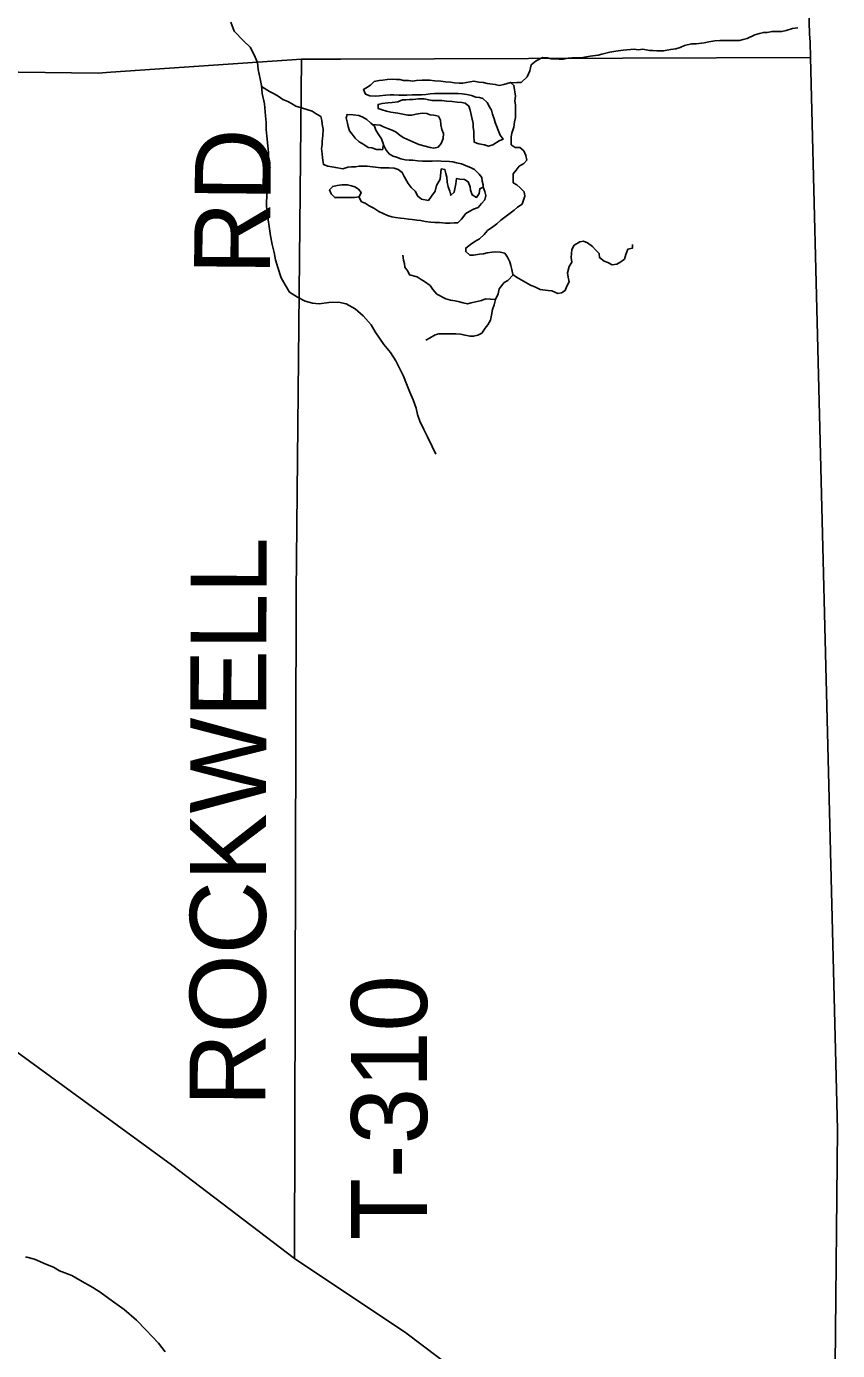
# Model space of a CAD drawing. Extents: x 1588073 to 2013523, y 1090242 to 1357120.
# Drawn here: x 1870498 to 1873703, y 1228828 to 1234064 of the extents above; entities that cross this region are included whole.
import ezdxf

# ---------------------------------------------------------------- set-up
doc = ezdxf.new("R2010")
doc.units = 0
for name, color, linetype in [('GM_X_Adjacent_County', 7, 'Continuous'), ('GM_X_County', 7, 'Continuous'), ('GM_X_County_Road', 7, 'Continuous'), ('GM_X_Minor_Lake', 7, 'Continuous'), ('GM_X_Minor_River', 7, 'Continuous'), ('GM_X_State_Route', 7, 'Continuous'), ('GM_X_Township', 7, 'Continuous'), ('GM_X_Township_Road', 7, 'Continuous'), ('GM_X_Township_Road_Text', 7, 'Continuous')]:
    doc.layers.add(name, color=color, linetype=linetype)

msp = doc.modelspace()

# ---------------------------------------------------------------- linework, layer by layer
at = {"layer": 'GM_X_Adjacent_County'}
msp.add_lwpolyline([(1873590.6, 1234081.3), (1873592.6, 1234034.7), (1873595.1, 1234001.9), (1873596, 1233942.3), (1873702.9, 1229701.9), (1873693.8, 1228772)], dxfattribs=at)
at = {"layer": 'GM_X_County'}
msp.add_lwpolyline([(1873590.6, 1234081.3), (1873592.6, 1234034.7), (1873595.1, 1234001.9), (1873596, 1233942.3), (1873702.9, 1229701.9), (1873693.8, 1228772)], dxfattribs=at)
at = {"layer": 'GM_X_County_Road'}
for points in [[(1873596, 1233942.3), (1873595.1, 1234001.9), (1873592.6, 1234034.7), (1873590.6, 1234081.3), (1873590.2, 1234119.9), (1873590.9, 1234169), (1873588.5, 1234183.9), (1873587, 1234249.6), (1873577.8, 1234527.5), (1873575.4, 1234642.2), (1873573.4, 1234691.4), (1873565.1, 1234855.1), (1873560.7, 1235002.6), (1873547.7, 1235363.4), (1873528.3, 1235937.4), (1873503.3, 1236724.6), (1873490, 1237118.1), (1873457.9, 1238166.9), (1873453.8, 1238281.7), (1873447.3, 1238461.7), (1873446.9, 1238494.2), (1873444.6, 1238559.9), (1873434.1, 1239019.2), (1873404.1, 1240003.3)], [(1848962.2, 1233977), (1851563.1, 1233987.6), (1854171.3, 1233998.1), (1860800.2, 1233947.1), (1863520.2, 1233928.7), (1864886.8, 1233918.9), (1868893, 1233903.8), (1870780.7, 1233880.2), (1870831.9, 1233883.7)], [(1870831.9, 1233883.7), (1871584.3, 1233934.9), (1871739.1, 1233935.5)], [(1871739.1, 1233935.5), (1873596, 1233942.3)]]:
    msp.add_lwpolyline(points, dxfattribs=at)
at = {"layer": 'GM_X_Minor_Lake'}
for points in [[(1871873, 1233670.1), (1871859, 1233682.2), (1871843, 1233696.2), (1871827, 1233706.3), (1871811, 1233712.4), (1871789, 1233714.4), (1871765, 1233716.5), (1871760.9, 1233702.5), (1871766.9, 1233682.4), (1871768.8, 1233668.4), (1871774.8, 1233652.3), (1871784.8, 1233638.2), (1871796.7, 1233622.2), (1871812.7, 1233608.1), (1871830.7, 1233598), (1871848.7, 1233585.9), (1871862.7, 1233583.9), (1871880.7, 1233577.8), (1871898.7, 1233577.8), (1871905, 1233576.9)], [(1871905, 1233576.9), (1871908.8, 1233597.8), (1871900.9, 1233619.9), (1871890.9, 1233636), (1871879, 1233654), (1871873, 1233670.1)], [(1871810.1, 1233421.6), (1871796.1, 1233429.7), (1871782.1, 1233433.7), (1871766.1, 1233437.8), (1871744.1, 1233437.8), (1871726.1, 1233435.9), (1871708, 1233431.9), (1871696, 1233417.9), (1871701.9, 1233401.9), (1871715.9, 1233387.8), (1871770, 1233387.6), (1871794, 1233387.6), (1871812.9, 1233391.3)], [(1871812.9, 1233391.3), (1871820.1, 1233407.6), (1871810.1, 1233421.6)]]:
    msp.add_lwpolyline(points, dxfattribs=at)
at = {"layer": 'GM_X_Minor_River'}
for points in [[(1871305.3, 1234080.9), (1871318.6, 1234046.5), (1871355.9, 1234007.6), (1871381.5, 1233982.9), (1871396.9, 1233954.5), (1871410.3, 1233922.1), (1871413.7, 1233893.9), (1871421, 1233857.6), (1871426.4, 1233831.4), (1871429.8, 1233799.2), (1871438.9, 1233758.9), (1871441.9, 1233710.6), (1871445.4, 1233684.5), (1871444.8, 1233656.4), (1871448.2, 1233630.2), (1871451.4, 1233592), (1871454.9, 1233565.8), (1871453.3, 1233493.6), (1871448.7, 1233463.6), (1871446.3, 1233353.2), (1871451.4, 1233308.9), (1871458.5, 1233264.6), (1871461.9, 1233236.4), (1871469.2, 1233202.1), (1871476.5, 1233169.9), (1871482, 1233141.6), (1871491.4, 1233111.3), (1871504.5, 1233070.9), (1871520, 1233042.4), (1871537.4, 1233014), (1871569.1, 1232993.2), (1871598.9, 1232978.5), (1871628.8, 1232969.8), (1871654.9, 1232967.3), (1871693.1, 1232972.5), (1871731.3, 1232973.6), (1871761.3, 1232967), (1871797, 1232948.1), (1871828.5, 1232919.4), (1871859.9, 1232884.6), (1871875.3, 1232856.1), (1871910.4, 1232807.2), (1871935.8, 1232774.5), (1871957.2, 1232741.9), (1871974.5, 1232707.4), (1871988, 1232681.1), (1871999.4, 1232650.7), (1872012.8, 1232618.3), (1872026.2, 1232587.9), (1872037.5, 1232555.5), (1872043, 1232529.3), (1872052.5, 1232503), (1872067.8, 1232470.6), (1872083.3, 1232442.1), (1872100.5, 1232403.6), (1872115.9, 1232373.1)], [(1872411.4, 1233842.3), (1872422.3, 1233841.1), (1872436.3, 1233843.1), (1872452.4, 1233843), (1872476.5, 1233865), (1872486.6, 1233889.1), (1872492.6, 1233913.1), (1872512.7, 1233929.1), (1872536.8, 1233941.1), (1872556.8, 1233941), (1872570.8, 1233937), (1872602.9, 1233934.9), (1872618.9, 1233934.8), (1872638.9, 1233938.8), (1872653, 1233940.8), (1872675, 1233940.7), (1872689, 1233940.7), (1872711.1, 1233944.6), (1872725.1, 1233946.6), (1872757.1, 1233950.5), (1872771.2, 1233954.5), (1872803.2, 1233962.4), (1872827.3, 1233966.4), (1872855.4, 1233970.3), (1872899.4, 1233974.2), (1872915.5, 1233972.2), (1872933.5, 1233974.1), (1872959.5, 1233970), (1872973.5, 1233970), (1872989.5, 1233968), (1873015.6, 1233967.9), (1873043.6, 1233973.8), (1873063.7, 1233975.8), (1873081.7, 1233981.8), (1873097.8, 1233989.7), (1873125.8, 1233995.7), (1873143.9, 1233995.6), (1873175.9, 1233999.6), (1873194, 1234003.5), (1873218, 1234007.5), (1873238, 1234009.4), (1873262.1, 1234009.4), (1873300.1, 1234009.3), (1873316.2, 1234009.2), (1873330.2, 1234013.2), (1873346.2, 1234017.2), (1873376.3, 1234031.1), (1873394.3, 1234037.1), (1873410.4, 1234041.1), (1873424.4, 1234041), (1873444.4, 1234045), (1873482.5, 1234044.9), (1873500.5, 1234048.8), (1873524.6, 1234056.8), (1873545.9, 1234058.7)], [(1871426.1, 1233827), (1871458.8, 1233807.5), (1871476.8, 1233797.4), (1871492.8, 1233789.4), (1871510.8, 1233775.3), (1871530.8, 1233767.2), (1871544.8, 1233759.2), (1871562.8, 1233749.1), (1871584.8, 1233743), (1871626.8, 1233728.9), (1871642.8, 1233718.8), (1871660.8, 1233708.8), (1871664.8, 1233692.7), (1871666.7, 1233678.6), (1871670.7, 1233658.6), (1871668.6, 1233632.5), (1871666.5, 1233612.5), (1871666.5, 1233596.4), (1871664.4, 1233582.4), (1871666.4, 1233560.4), (1871668.3, 1233544.3), (1871672.2, 1233518.2), (1871688.2, 1233512.2), (1871720.3, 1233506.1), (1871748.3, 1233502), (1871768.3, 1233508), (1871782.4, 1233509.9), (1871798.4, 1233509.9), (1871812.4, 1233511.9), (1871844.5, 1233511.8), (1871898.5, 1233505.6), (1871930.6, 1233505.5), (1871950.6, 1233503.5), (1871966.6, 1233499.4), (1871982.6, 1233487.3), (1871990.6, 1233471.3), (1872006.5, 1233443.2), (1872018.5, 1233427.1), (1872034.4, 1233413), (1872044.4, 1233392.9), (1872058.4, 1233380.9), (1872086.4, 1233376.8), (1872098.5, 1233392.8), (1872112.6, 1233412.8), (1872118.6, 1233434.9), (1872132.7, 1233460.9), (1872136.9, 1233501)], [(1871865.2, 1233676.8), (1871895, 1233674.1), (1871909, 1233668), (1871929, 1233659.9), (1871943, 1233653.9), (1871959, 1233645.8), (1871975, 1233633.8), (1871989, 1233623.7), (1872025, 1233607.6), (1872049, 1233597.4), (1872093.1, 1233585.3), (1872107.1, 1233583.3), (1872125.1, 1233587.2), (1872137.2, 1233601.2), (1872145.2, 1233621.3), (1872145.3, 1233641.3), (1872139.3, 1233657.4), (1872135.4, 1233675.4), (1872133.4, 1233693.5), (1872125.5, 1233709.5), (1872107.5, 1233713.6), (1872093.5, 1233715.6), (1872079.4, 1233719.7), (1872061.4, 1233721.7), (1872037.4, 1233717.8), (1872021.3, 1233713.8), (1872005.3, 1233713.9), (1871985.3, 1233717.9), (1871965.3, 1233722), (1871937.3, 1233726.1), (1871921.2, 1233730.1), (1871903.2, 1233734.2), (1871887.2, 1233740.2), (1871887.3, 1233756.3), (1871903.3, 1233760.2), (1871925.3, 1233762.2), (1871943.4, 1233764.1), (1871965.4, 1233766.1), (1871983.5, 1233774.1), (1871997.5, 1233774), (1872011.5, 1233776), (1872025.5, 1233776), (1872047.6, 1233777.9), (1872069.6, 1233777.9), (1872087.6, 1233773.8), (1872101.6, 1233771.8), (1872139.7, 1233771.7), (1872157.7, 1233769.6), (1872179.7, 1233767.6), (1872199.8, 1233765.5), (1872217.8, 1233763.4), (1872231.8, 1233761.4), (1872245.8, 1233749.3), (1872251.7, 1233733.3), (1872259.6, 1233697.2), (1872263.6, 1233681.1), (1872263.6, 1233665.1), (1872265.5, 1233651), (1872265.5, 1233633), (1872267.4, 1233606.9), (1872285.4, 1233600.8), (1872307.4, 1233596.8), (1872323.4, 1233590.7), (1872341.5, 1233596.7), (1872365.5, 1233612.7), (1872381.6, 1233618.6), (1872369.6, 1233634.7), (1872361.7, 1233654.8), (1872355.7, 1233670.8), (1872349.7, 1233684.9), (1872345.8, 1233698.9), (1872339.8, 1233717), (1872335.9, 1233733.1), (1872327.9, 1233747.1), (1872317.9, 1233763.2), (1872302, 1233779.3), (1872287.9, 1233783.3), (1872273.9, 1233785.3), (1872255.9, 1233791.4), (1872237.9, 1233795.5), (1872219.9, 1233797.5), (1872203.9, 1233799.6), (1872149.8, 1233799.7), (1872127.8, 1233799.8), (1872109.7, 1233799.8), (1872093.7, 1233797.8), (1872075.7, 1233795.9), (1872059.6, 1233793.9), (1872021.6, 1233794), (1872001.6, 1233792.1), (1871969.5, 1233792.1), (1871949.5, 1233794.2), (1871935.5, 1233794.2), (1871917.4, 1233792.3), (1871893.4, 1233790.3), (1871875.3, 1233788.4), (1871855.3, 1233790.4), (1871837.3, 1233796.5), (1871829.4, 1233814.6), (1871843.4, 1233822.6), (1871857.5, 1233832.6)], [(1871857.5, 1233832.6), (1871871.5, 1233846.6), (1871891.6, 1233850.5), (1871905.6, 1233852.5), (1871923.6, 1233854.4), (1871945.7, 1233856.4), (1871959.7, 1233854.3), (1871973.7, 1233854.3), (1871987.7, 1233850.3), (1872007.7, 1233850.2), (1872023.8, 1233848.1), (1872039.8, 1233850.1), (1872061.8, 1233852.1), (1872091.9, 1233852), (1872111.9, 1233849.9), (1872135.9, 1233847.9), (1872153.9, 1233845.8), (1872174, 1233843.8), (1872190, 1233841.7), (1872208, 1233839.7), (1872222, 1233839.6), (1872266.1, 1233847.5), (1872286.1, 1233843.5), (1872304.2, 1233843.4), (1872318.2, 1233839.4), (1872350.2, 1233835.3), (1872366.2, 1233831.2), (1872384.2, 1233835.2), (1872410.3, 1233843.1), (1872424.3, 1233831.1), (1872430.2, 1233789), (1872428.1, 1233770.9), (1872430.1, 1233752.9), (1872429.9, 1233704.7), (1872425.9, 1233686.7), (1872423.8, 1233666.7), (1872415.7, 1233642.6), (1872413.7, 1233628.6), (1872413.6, 1233596.5), (1872429.6, 1233586.4), (1872447.6, 1233586.4), (1872463.6, 1233572.3), (1872471.5, 1233554.3), (1872475.5, 1233536.2), (1872463.4, 1233522.2), (1872445.4, 1233512.2), (1872433.3, 1233496.2), (1872421.2, 1233482.2), (1872421.2, 1233462.1), (1872421.1, 1233446.1), (1872435.1, 1233438.1), (1872449.1, 1233426), (1872465.1, 1233409.9), (1872467, 1233393.9), (1872456.9, 1233361.8), (1872438.8, 1233349.8), (1872424.8, 1233337.8), (1872408.7, 1233325.8), (1872372.6, 1233297.9), (1872356.5, 1233283.9), (1872340.5, 1233271.9), (1872320.4, 1233257.9), (1872306.3, 1233241.9), (1872288.2, 1233223.9), (1872270.2, 1233213.9), (1872252.1, 1233201.9), (1872234.1, 1233187.9), (1872234, 1233173.9), (1872250, 1233159.8), (1872264, 1233159.8), (1872288.1, 1233163.7), (1872304.1, 1233165.7), (1872318.1, 1233169.7), (1872338.2, 1233171.6), (1872352.2, 1233173.6), (1872370.2, 1233171.6), (1872388.2, 1233167.5), (1872398.2, 1233151.4), (1872408.1, 1233133.3), (1872412.1, 1233119.3), (1872416.1, 1233103.2), (1872420, 1233083.2), (1872434, 1233073.1), (1872490, 1233040.9), (1872510, 1233032.8), (1872528, 1233024.8), (1872560, 1233020.7), (1872574, 1233018.6), (1872598, 1233008.5), (1872612.1, 1233010.5), (1872626.1, 1233020.5), (1872632.2, 1233034.5), (1872642.2, 1233054.5), (1872638.3, 1233072.6), (1872636.3, 1233090.6), (1872642.4, 1233114.7), (1872652.5, 1233132.7), (1872650.6, 1233150.8), (1872652.7, 1233182.8), (1872662.7, 1233198.9), (1872684.8, 1233212.8)], [(1872303.3, 1233427.2), (1872302.9, 1233438.4), (1872299, 1233452.4), (1872297, 1233466.5), (1872287, 1233480.6), (1872269, 1233498.6), (1872253.1, 1233506.7), (1872235, 1233512.8), (1872217, 1233520.8), (1872197, 1233524.9), (1872183, 1233528.9), (1872169, 1233531), (1872137, 1233531.1), (1872120.9, 1233533.1), (1872100.9, 1233531.1), (1872062.8, 1233531.2), (1872044.8, 1233533.3), (1872024.8, 1233535.4), (1872010.8, 1233535.4), (1871994.8, 1233537.4), (1871976.8, 1233541.5), (1871960.7, 1233547.6), (1871946.7, 1233551.6), (1871932.7, 1233559.7), (1871918.8, 1233575.7), (1871908.6, 1233596.8)], [(1872136.9, 1233501), (1872150.9, 1233498.9), (1872154.8, 1233482.9), (1872158.8, 1233468.8), (1872160.7, 1233448.8), (1872164.7, 1233430.7), (1872170.6, 1233412.7), (1872174.6, 1233396.6), (1872188.7, 1233408.6), (1872190.7, 1233422.6), (1872194.8, 1233442.7), (1872196.8, 1233462.7), (1872210.9, 1233460.7), (1872228.9, 1233458.6), (1872242.9, 1233450.6), (1872250.8, 1233430.5), (1872252.8, 1233416.5), (1872258.7, 1233398.4), (1872276.7, 1233388.3), (1872286.8, 1233404.3), (1872288.9, 1233422.4), (1872302.9, 1233428.4), (1872308.8, 1233412.3), (1872312.8, 1233396.3), (1872308.7, 1233378.2), (1872296.7, 1233364.2), (1872282.6, 1233348.2), (1872264.6, 1233342.2), (1872250.5, 1233334.3), (1872234.5, 1233324.3), (1872216.4, 1233302.3), (1872202.3, 1233288.3), (1872188.3, 1233288.3), (1872172.3, 1233286.3), (1872154.2, 1233286.4), (1872130.2, 1233288.5), (1872112.2, 1233288.5), (1872096.2, 1233290.6), (1872074.1, 1233292.6), (1872056.1, 1233296.7), (1872040.1, 1233298.7), (1872022.1, 1233300.8), (1872008.1, 1233302.8), (1871990, 1233304.9), (1871976, 1233306.9), (1871956, 1233309), (1871942, 1233311), (1871924, 1233317.1), (1871908, 1233325.1), (1871890, 1233333.2), (1871870, 1233345.3), (1871852, 1233355.4), (1871836, 1233365.4), (1871822, 1233371.5), (1871811.3, 1233391.2)], [(1872684.8, 1233212.8), (1872698.8, 1233214.8), (1872714.8, 1233208.8), (1872734.8, 1233194.7), (1872746.8, 1233180.6), (1872760.8, 1233166.5), (1872762.7, 1233150.5), (1872780.7, 1233136.4), (1872794.7, 1233130.3), (1872812.7, 1233122.3), (1872830.7, 1233124.2), (1872846.8, 1233134.2), (1872860.8, 1233144.2), (1872866.9, 1233162.2), (1872875, 1233184.3), (1872893, 1233188.2), (1872893.1, 1233202.3)], [(1872351.4, 1232984.4), (1872311.6, 1232987.2), (1872295.5, 1232981.3), (1872255.4, 1232971.3), (1872241.4, 1232967.4), (1872223.4, 1232971.4), (1872209.4, 1232975.5), (1872191.4, 1232979.5), (1872173.3, 1232981.6), (1872155.3, 1232987.6), (1872119.3, 1233005.8), (1872103.4, 1233023.9), (1872093.4, 1233039.9), (1872071.4, 1233056), (1872057.4, 1233064.1), (1872041.4, 1233074.1), (1872011.4, 1233082.2), (1872005.4, 1233096.3), (1871993.5, 1233112.4), (1871991.5, 1233126.4), (1871987.5, 1233140.4), (1871985.6, 1233160.5)], [(1872420.6, 1233082.8), (1872399.9, 1233059.2), (1872385.9, 1233051.2), (1872365.8, 1233027.2), (1872361.7, 1233007.1), (1872351.6, 1232985.1), (1872345.5, 1232963.1), (1872339.5, 1232945.1), (1872335.4, 1232923), (1872331.3, 1232903), (1872321.3, 1232884.9), (1872311.2, 1232870.9), (1872297.1, 1232850.9), (1872281.1, 1232842.9), (1872265, 1232839), (1872251, 1232839), (1872231, 1232843.1), (1872213, 1232847.1), (1872195, 1232849.2), (1872126.9, 1232849.4), (1872112.8, 1232845.4), (1872090.8, 1232831.4), (1872076.7, 1232823.4)], [(1870493.9, 1229198.4), (1870530, 1229188.8), (1870574.3, 1229169.1), (1870604.5, 1229157.4), (1870628.6, 1229143.6), (1870676.9, 1229124), (1870709.1, 1229106.3), (1870759.5, 1229076.7), (1870789.7, 1229058.9), (1870838.1, 1229023.3), (1870884.5, 1228989.7), (1870933, 1228948), (1870969.4, 1228910.3), (1871020, 1228856.6), (1871046.4, 1228822.8)]]:
    msp.add_lwpolyline(points, dxfattribs=at)
at = {"layer": 'GM_X_State_Route'}
msp.add_lwpolyline([(1854180.7, 1229629.9), (1854188.8, 1229631), (1854230.7, 1229636.3), (1855565.4, 1229811.5), (1857716.8, 1230016.8), (1859662.4, 1230265.3), (1860828.9, 1230410.3), (1861527.6, 1230491.2), (1862594.6, 1230632.1), (1862983.7, 1230683.1), (1864863, 1230693), (1866241.5, 1230713.7), (1867535.3, 1230723.6), (1868329.8, 1230710.1), (1868520.4, 1230704.1), (1868646.6, 1230727.6), (1868891.6, 1230837.8), (1869064.8, 1230816.3), (1869503.3, 1230706.7), (1871071.1, 1229561.8), (1871557.6, 1229191.5), (1871996.6, 1228897.7), (1872642.7, 1228409.9)], dxfattribs=at)
at = {"layer": 'GM_X_Township'}
msp.add_lwpolyline([(1873693.8, 1228772), (1873702.9, 1229701.9), (1873596, 1233942.3), (1873595.1, 1234001.9), (1873592.6, 1234034.7), (1873590.6, 1234081.3)], dxfattribs=at)
at = {"layer": 'GM_X_Township_Road'}
for points in [[(1871563.7, 1231826.8), (1871584.3, 1233934.9)], [(1871557.6, 1229191.5), (1871563.4, 1231790.8), (1871563.7, 1231826.8)]]:
    msp.add_lwpolyline(points, dxfattribs=at)

# ---------------------------------------------------------------- texts
at = {"layer": 'GM_X_Township_Road_Text'}
for s, rotation, p in [('RD', 89.5063, (1871459.9, 1233080.4)), ('ROCKWELL', 89.876, (1871442.2, 1229792.8)), ('T-310', 90, (1872081, 1229264.6))]:
    msp.add_text(s, height=300, rotation=rotation, dxfattribs=at).set_placement(p)

doc.saveas('drawing.dxf')
